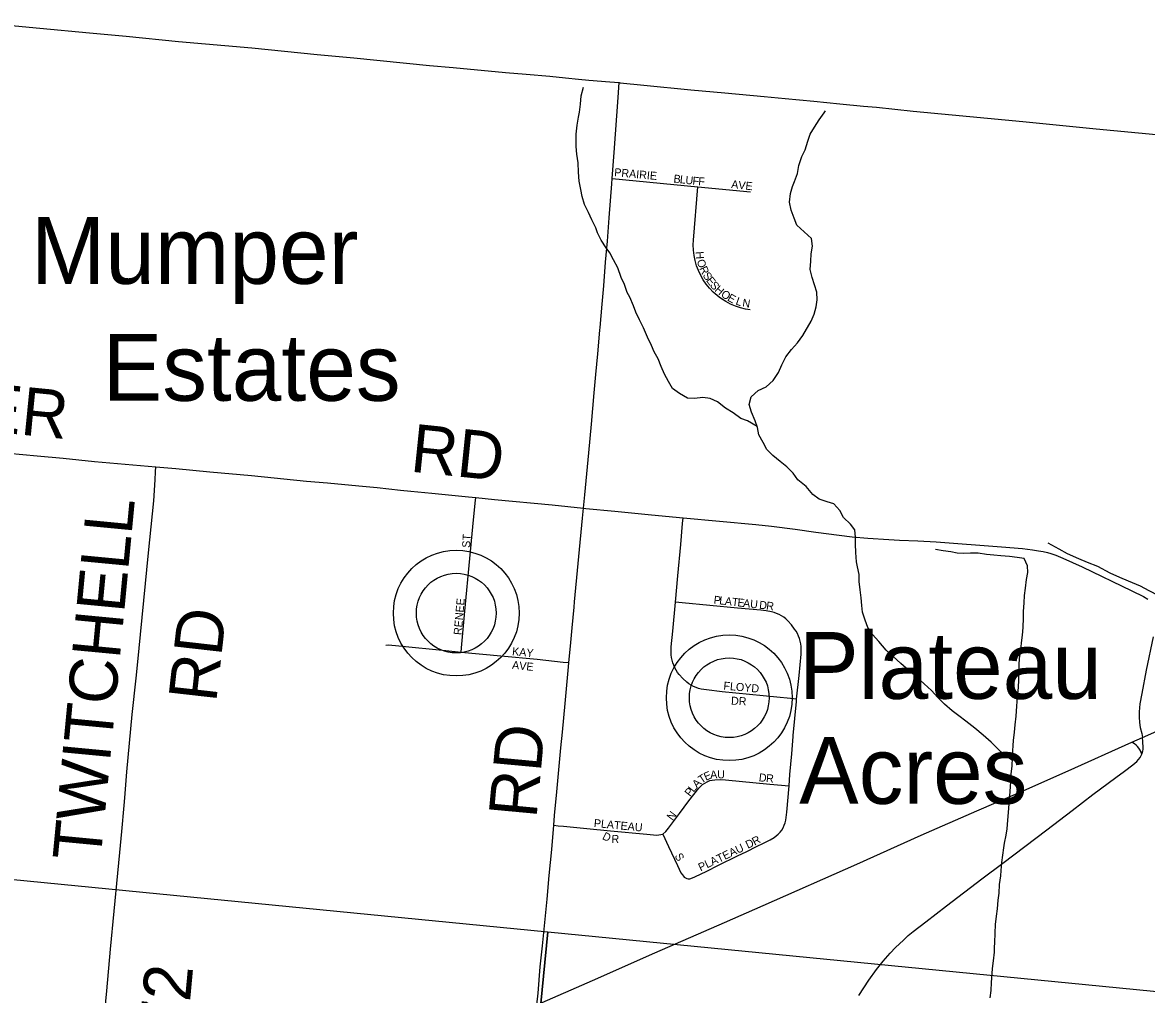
# Model space of a CAD drawing. Extents: x 1410790 to 1770854, y 566777 to 831614.
# Drawn here: x 1625389 to 1632409, y 732812 to 738884 of the extents above; entities that cross this region are included whole.
import ezdxf

# ---------------------------------------------------------------- set-up
doc = ezdxf.new("R2010")
doc.units = 0
for name, color, linetype in [('GM_X_Adjacent_County', 7, 'Continuous'), ('GM_X_County', 7, 'Continuous'), ('GM_X_County_Road', 7, 'Continuous'), ('GM_X_Minor_River', 7, 'Continuous'), ('GM_X_Section', 7, 'Continuous'), ('GM_X_State_Route', 7, 'Continuous'), ('GM_X_Township', 7, 'Continuous'), ('GM_X_Township_Road', 7, 'Continuous'), ('GM_X_Township_Road_Text', 7, 'Continuous'), ('GM_X_Township_Subdivision', 7, 'Continuous'), ('GM_X_Township_Subdivision_Text', 7, 'Continuous'), ('GM_X_Unincorporated', 7, 'Continuous'), ('GM_X_Unincorporated_Location', 7, 'Continuous'), ('GM_X_Unincorporated_Text', 7, 'Continuous')]:
    doc.layers.add(name, color=color, linetype=linetype)

msp = doc.modelspace()

# ---------------------------------------------------------------- linework, layer by layer
at = {"layer": 'GM_X_Adjacent_County'}
msp.add_lwpolyline([(1625122.2, 738883.7), (1625497.9, 738847.9), (1625808.2, 738818.6), (1626036.9, 738797.4), (1626363.5, 738765.2), (1626821, 738724.8), (1627229.1, 738683.7), (1627457.8, 738663.1), (1627931.2, 738615.7), (1628078.2, 738601.9), (1628405, 738572.1), (1628535.7, 738560.5), (1628682.5, 738547.4), (1628780.3, 738537.6), (1628861.9, 738529.5), (1628927.3, 738523.7), (1629057.7, 738513), (1629116.7, 738507.9), (1629122.9, 738507.5), (1629269.7, 738492.3), (1629563.6, 738463.5), (1629776, 738443.6), (1630021, 738421.1), (1630151.8, 738409.6), (1630331.2, 738393), (1630412.7, 738384.8), (1630494.2, 738375.8), (1630640.9, 738361.2), (1630722.5, 738353.8), (1630950.9, 738330.2), (1631195.9, 738306.8), (1631636.9, 738264.9), (1632093.9, 738219.3), (1632469.5, 738183.4)], dxfattribs=at)
at = {"layer": 'GM_X_County'}
msp.add_lwpolyline([(1625122.2, 738883.7), (1625497.9, 738847.9), (1625808.2, 738818.6), (1626036.9, 738797.4), (1626363.5, 738765.2), (1626821, 738724.8), (1627229.1, 738683.7), (1627457.8, 738663.1), (1627931.2, 738615.7), (1628078.2, 738601.9), (1628405, 738572.1), (1628535.7, 738560.5), (1628682.5, 738547.4), (1628780.3, 738537.6), (1628861.9, 738529.5), (1628927.3, 738523.7), (1629057.7, 738513), (1629116.7, 738507.9), (1629122.9, 738507.5), (1629269.7, 738492.3), (1629563.6, 738463.5), (1629776, 738443.6), (1630021, 738421.1), (1630151.8, 738409.6), (1630331.2, 738393), (1630412.7, 738384.8), (1630494.2, 738375.8), (1630640.9, 738361.2), (1630722.5, 738353.8), (1630950.9, 738330.2), (1631195.9, 738306.8), (1631636.9, 738264.9), (1632093.9, 738219.3), (1632469.5, 738183.4)], dxfattribs=at)
at = {"layer": 'GM_X_County_Road'}
for points in [[(1632379.5, 734313.1), (1632382.5, 734319.8), (1632386.9, 734334.1), (1632388.1, 734342.9), (1632388.4, 734353.5), (1632385.2, 734393), (1632383.7, 734417)], [(1632379.5, 734313.1), (1632375.2, 734324.2), (1632368.8, 734338.5), (1632362, 734350.4), (1632353.6, 734361.6), (1632345.3, 734370.2), (1632334.2, 734378.6), (1632318, 734388)], [(1630611.9, 732806.5), (1630674.6, 732902.7), (1630722.1, 732968), (1630764.4, 733020.2), (1630808.2, 733069.8), (1630841.1, 733105.3), (1630890.7, 733151.7), (1630921.5, 733179.9), (1630951.8, 733205.5), (1631030.1, 733266.1), (1631159.6, 733365.3), (1631381.5, 733534.4), (1631512, 733632.6), (1631786.1, 733840.9), (1631943.9, 733961.5), (1632073.8, 734060.7), (1632217.4, 734167.8), (1632271.7, 734207.9), (1632324.1, 734246.4), (1632348.3, 734267.7), (1632359, 734279.5), (1632368.5, 734292.2), (1632376.3, 734305.8), (1632379.5, 734313.1)]]:
    msp.add_lwpolyline(points, dxfattribs=at)
at = {"layer": 'GM_X_Minor_River'}
for points in [[(1629976.7, 736360.9), (1629917.7, 736395.5), (1629875.8, 736409.8), (1629828.2, 736446.2), (1629780.4, 736474.5), (1629728.8, 736514.9), (1629685, 736535.3), (1629639.1, 736541.6), (1629587.1, 736535.9), (1629543.2, 736536.3), (1629493.5, 736566.6), (1629449.8, 736597), (1629424.1, 736641.2), (1629398.5, 736687.4), (1629378.9, 736735.6), (1629359.2, 736783.7), (1629333.6, 736825.9), (1629317.9, 736866.1), (1629292.3, 736918.3), (1629266.7, 736976.5), (1629243.1, 737026.7), (1629219.5, 737074.9), (1629205.8, 737113.1), (1629182.2, 737167.3), (1629166.5, 737197.4), (1629148.9, 737247.6), (1629129.2, 737291.7), (1629107.7, 737351.9), (1629080.1, 737400.2), (1629058.4, 737444.4), (1629034.7, 737476.6), (1629003.1, 737524.8), (1628981.4, 737569), (1628969.7, 737601.1), (1628944.1, 737651.3), (1628924.4, 737697.5), (1628898.8, 737747.7), (1628885.2, 737795.8), (1628875.5, 737839.9), (1628865.9, 737892.1), (1628862.3, 737948.1), (1628858.7, 738006.2), (1628851.1, 738060.3), (1628847.5, 738108.4), (1628847.7, 738142.4), (1628848.1, 738186.4), (1628852.4, 738242.4), (1628860.8, 738292.4), (1628867, 738324.4), (1628873.4, 738374.4), (1628877.7, 738426.4), (1628892.4, 738479.3)], [(1631571.4, 734273.9), (1631522.4, 734306.5), (1631476.8, 734350.9), (1631439.1, 734389.2), (1631389.5, 734431.6), (1631337.9, 734476), (1631280.3, 734520.4), (1631236.6, 734552.8), (1631194.8, 734583.1), (1631147.2, 734625.4), (1631105.6, 734667.8), (1631065.9, 734710.1), (1631020.3, 734752.4), (1630970.7, 734798.8), (1630925, 734835.2), (1630875.4, 734879.6), (1630825.8, 734926), (1630784.1, 734962.3), (1630736.6, 735016.7), (1630697, 735061), (1630669.3, 735105.2), (1630651.7, 735151.4), (1630636.1, 735199.5), (1630630.4, 735241.6), (1630626.7, 735289.7), (1630621.1, 735339.7), (1630615.5, 735391.8), (1630613.8, 735435.9), (1630604.2, 735484), (1630598.4, 735514), (1630592.8, 735572.1), (1630591.2, 735624.2), (1630591.5, 735668.2), (1630587.8, 735714.3), (1630560.1, 735750.5), (1630516.5, 735790.8), (1630492.8, 735835), (1630457.2, 735877.3), (1630415.3, 735889.6), (1630365.5, 735906), (1630325.8, 735936.3), (1630284.2, 735984.6), (1630230.6, 736027), (1630202.9, 736069.3), (1630163.3, 736107.6), (1630121.6, 736141.9), (1630075.9, 736178.2), (1630038.2, 736216.5), (1630014.6, 736260.7), (1629987, 736309), (1629979.3, 736353), (1629965.6, 736395.2), (1629942, 736449.4), (1629928.4, 736497.5), (1629940.7, 736545.5), (1629982.9, 736585.2), (1630033.1, 736608.9), (1630077.3, 736646.6), (1630111.6, 736698.4), (1630131.9, 736744.3), (1630156.2, 736796.2), (1630192.5, 736841.9), (1630228.8, 736883.7), (1630263.1, 736929.5), (1630315.6, 737017.2), (1630333.9, 737061.1), (1630346.2, 737107.1), (1630352.5, 737151.1), (1630350.9, 737199.1), (1630335.2, 737245.3), (1630321.6, 737291.4), (1630308, 737341.5), (1630312.3, 737393.5), (1630314.7, 737439.6), (1630323, 737485.5), (1630317.3, 737533.6), (1630226.1, 737618.3), (1630208.4, 737660.5), (1630190.8, 737710.7), (1630179.2, 737760.8), (1630185.6, 737814.8), (1630197.9, 737858.7), (1630210.1, 737890.6), (1630230.4, 737940.5), (1630238.8, 737990.5), (1630257.1, 738046.4), (1630277.4, 738088.3), (1630293.8, 738142.3), (1630308.1, 738186.2), (1630336.3, 738230), (1630364.6, 738275.9), (1630396.9, 738319.7), (1630404.2, 738331.9)], [(1632787.9, 735035.9), (1632766.5, 735104.2), (1632732.9, 735164.4), (1632667.4, 735210.9), (1632615.5, 735227.3), (1632549.9, 735261.8), (1632486.3, 735302.3), (1632426.6, 735332.8), (1632370.9, 735363.2), (1632297.2, 735393.8), (1632241.4, 735416.2), (1632181.7, 735444.7), (1632104.1, 735485.3), (1632040.4, 735509.8), (1631986.6, 735534.2), (1631914.9, 735564.7), (1631863.2, 735593.1), (1631795.6, 735631.6)], [(1631645.1, 735534.6), (1631601.2, 735540.9), (1631553.3, 735547.3), (1631499.4, 735551.7), (1631455.5, 735556), (1631409.6, 735560.3), (1631357.7, 735568.7), (1631309.8, 735569), (1631267.8, 735567.3), (1631225.9, 735569.6), (1631186, 735577.9), (1631140.1, 735584.2), (1631090.3, 735592.6)], [(1631433.6, 732791.9), (1631437.9, 732837.9), (1631440.3, 732888), (1631444.7, 732944), (1631446.9, 732974), (1631453.2, 733022), (1631459.6, 733076), (1631459.8, 733106), (1631462, 733136), (1631464.5, 733196), (1631466.8, 733250.1), (1631471.2, 733302.1), (1631477.5, 733348.1), (1631481.9, 733402.1), (1631488.2, 733446.1), (1631490.6, 733500.1), (1631499, 733554.1), (1631501.2, 733586.1), (1631505.6, 733636.1), (1631518.2, 733728.1), (1631522.4, 733758.1), (1631532.8, 733808), (1631539.1, 733848), (1631543.4, 733902), (1631547.8, 733950), (1631552.2, 734004), (1631554.5, 734054.1), (1631558.9, 734110.1), (1631561.2, 734142.1), (1631563.5, 734188.1), (1631569.9, 734240.1), (1631572.2, 734290.1), (1631574.5, 734334.2), (1631576.8, 734368.2), (1631579, 734398.2), (1631585.3, 734450.2), (1631589.7, 734496.2), (1631594.1, 734550.2), (1631598.5, 734614.2), (1631602.9, 734672.2), (1631609.3, 734730.2), (1631611.7, 734778.2), (1631611.9, 734808.3), (1631614.3, 734868.3), (1631616.6, 734912.3), (1631625, 734958.3), (1631627.3, 735008.3), (1631633.7, 735056.3), (1631638, 735104.3), (1631640.4, 735164.3), (1631640.7, 735204.4), (1631645.1, 735258.4), (1631647.4, 735304.4), (1631653.8, 735350.4), (1631660.1, 735404.4), (1631668.4, 735448.4), (1631666.7, 735490.4), (1631645.1, 735534.6)]]:
    msp.add_lwpolyline(points, dxfattribs=at)
at = {"layer": 'GM_X_Section'}
for points in [[(1623291.2, 733730.6), (1628671.2, 733204), (1628147.5, 727857), (1622799.6, 728398.7)], [(1628671.2, 733204), (1634175.1, 732663.7), (1633714.2, 727376.2), (1628147.5, 727857)]]:
    msp.add_lwpolyline(points, close=True, dxfattribs=at)
at = {"layer": 'GM_X_State_Route'}
msp.add_lwpolyline([(1628602.5, 732747.2), (1628948.4, 732900.2), (1629338, 733072.6), (1629773.4, 733262.7), (1630014.6, 733368.3), (1630599.3, 733627.3), (1631001, 733807.5), (1631348.9, 733960.1), (1631604.6, 734070.3), (1631920, 734208.5), (1632318, 734388), (1632383.7, 734417), (1632548.9, 734490.4), (1632877.6, 734635.1), (1633194.7, 734772.3), (1633287.5, 734813.3)], dxfattribs=at)
at = {"layer": 'GM_X_Township'}
msp.add_lwpolyline([(1625122.2, 738883.7), (1625497.9, 738847.9), (1625808.2, 738818.6), (1626036.9, 738797.4), (1626363.5, 738765.2), (1626821, 738724.8), (1627229.1, 738683.7), (1627457.8, 738663.1), (1627931.2, 738615.7), (1628078.2, 738601.9), (1628405, 738572.1), (1628535.7, 738560.5), (1628682.5, 738547.4), (1628780.3, 738537.6), (1628861.9, 738529.5), (1628927.3, 738523.7), (1629057.7, 738513), (1629116.7, 738507.9), (1629122.9, 738507.5), (1629269.7, 738492.3), (1629563.6, 738463.5), (1629776, 738443.6), (1630021, 738421.1), (1630151.8, 738409.6), (1630331.2, 738393), (1630412.7, 738384.8), (1630494.2, 738375.8), (1630640.9, 738361.2), (1630722.5, 738353.8), (1630950.9, 738330.2), (1631195.9, 738306.8), (1631636.9, 738264.9), (1632093.9, 738219.3), (1632469.5, 738183.4)], dxfattribs=at)
at = {"layer": 'GM_X_Township_Road'}
for points in [[(1625122.2, 738883.7), (1625497.9, 738847.9), (1625808.2, 738818.6), (1626036.9, 738797.4), (1626363.4, 738765.2), (1626821, 738724.8), (1627229.1, 738683.7), (1627457.8, 738663.1), (1627931.2, 738615.6), (1628078.2, 738601.9), (1628405, 738572.1), (1628535.7, 738560.5), (1628682.5, 738547.4), (1628780.3, 738537.6), (1628861.9, 738529.5), (1628927.3, 738523.7), (1629057.7, 738513.1), (1629116.7, 738507.8)], [(1629072.1, 737909.2), (1629084.3, 738072.5), (1629110.1, 738415.7), (1629116.7, 738507.8)], [(1629116.7, 738507.8), (1629122.9, 738507.4), (1629269.7, 738492.3), (1629563.6, 738463.5), (1629776, 738443.6), (1630021, 738421.1), (1630151.8, 738409.6), (1630331.2, 738393), (1630412.7, 738384.8), (1630494.2, 738375.9), (1630640.9, 738361.2), (1630722.5, 738353.8), (1630950.9, 738330.2), (1631195.9, 738306.8), (1631636.9, 738265), (1632093.9, 738219.3), (1632469.5, 738183.4)], [(1628995.3, 736962.7), (1628996.7, 736978.3), (1629009.4, 737125.1), (1629019, 737239.4), (1629031.1, 737386.4), (1629041.9, 737517.1), (1629053.2, 737664.1), (1629069.7, 737876.4), (1629072.1, 737909.2)], [(1628892.5, 735849), (1628901, 735934), (1628925.7, 736195), (1628943, 736374.5), (1628959.6, 736570.3), (1628970.4, 736684.4), (1628982.2, 736815), (1628995.3, 736962.7)], [(1623559.6, 736371), (1623588, 736367.7), (1623636.8, 736362), (1623718.4, 736353.4), (1623865.3, 736338.9), (1624093.6, 736315.6), (1624273.2, 736297.5), (1624664.6, 736255.8), (1624925.8, 736230.6), (1625121.6, 736211.1), (1625480.9, 736177.4), (1625644.1, 736161.7), (1625840, 736142.5), (1626223, 736108.1)], [(1625870.7, 732363.4), (1625916.1, 732835.3), (1625939.5, 733096.3), (1625984.3, 733569.1), (1625997.4, 733699.4), (1626009.9, 733829.8), (1626025.3, 733992.5), (1626029.5, 734041.4), (1626040.9, 734202.7), (1626074.1, 734560.7), (1626098.5, 734788.5), (1626106.8, 734869.8), (1626176.4, 735570.2), (1626208.7, 735896.2), (1626217.7, 736026.9), (1626220.9, 736076), (1626223, 736108.1)], [(1626223, 736108.1), (1626346.5, 736097), (1626558.7, 736077.7), (1626820, 736053.2), (1627162.7, 736019.1), (1627293.4, 736007.7), (1627489.2, 735989.3), (1627603.5, 735978.1), (1627750.1, 735962.8), (1627815.4, 735956.3), (1627946, 735943.3), (1628174.2, 735920.5), (1628221.2, 735916)], [(1628221.2, 735916), (1628337.5, 735905), (1628696.6, 735870.5), (1628892.5, 735849)], [(1628801.6, 734885.3), (1628812.4, 734988.2), (1628823.2, 735102.3), (1628834.1, 735232.5), (1628837.5, 735265.1), (1628886.4, 735787.2), (1628892.5, 735849)], [(1628892.5, 735849), (1628908.5, 735847.4), (1629088.2, 735830.7), (1629316.7, 735808.4), (1629515.7, 735789.9)], [(1629515.7, 735789.9), (1629970, 735747.6), (1630067.7, 735737.1), (1630213.9, 735718.3), (1630343.7, 735700.5), (1630489.9, 735680.5), (1630571.5, 735671.5), (1630669.6, 735662.4), (1630800.5, 735653.4), (1630866.1, 735650.1), (1630980.7, 735645.8), (1631095.1, 735639.1), (1631504, 735609.1), (1631634.6, 735597.4), (1631696.3, 735590.1), (1631735.5, 735584.1), (1631763.8, 735578.5), (1631789.7, 735572.7), (1631811, 735566.5), (1631841.9, 735556.3), (1631887.2, 735538), (1632006.3, 735483.1), (1632317, 735334.6), (1632390.4, 735298.3), (1632417.9, 735281.5)], [(1632451.4, 735046.1), (1632407.2, 734837.3), (1632378.8, 734692.4), (1632367.6, 734627.5), (1632362.9, 734578.1), (1632362.3, 734545), (1632364.5, 734511.9), (1632370.2, 734479), (1632379.9, 734443.4), (1632383.7, 734417)], [(1628707.1, 733869.7), (1628712.3, 733931), (1628725.9, 734077.5), (1628742, 734238.1), (1628752, 734352.2), (1628761, 734450.1), (1628778.8, 734629.4), (1628798.8, 734857.9), (1628801.6, 734885.3)], [(1628602.5, 732747.2), (1628609.9, 732821.4), (1628623.4, 732984.8), (1628636, 733115.2), (1628665.8, 733408.7), (1628678.2, 733555.7), (1628694.2, 733718.8), (1628707.1, 733869.7)]]:
    msp.add_lwpolyline(points, dxfattribs=at)
at = {"layer": 'GM_X_Township_Subdivision'}
for points in [[(1629072.1, 737909.2), (1629606.1, 737857.5)], [(1629934.4, 737088.9), (1629904.5, 737093.9), (1629872.6, 737101.8), (1629841.4, 737112.2), (1629811.2, 737125.1), (1629782.1, 737140.4), (1629754.3, 737157.9), (1629741.2, 737167.8), (1629728, 737177.7), (1629703.4, 737199.4), (1629680.6, 737223.2), (1629659.9, 737248.6), (1629641.2, 737275.7), (1629624.8, 737304.2), (1629610.7, 737333.9), (1629599, 737364.6), (1629589.9, 737396.2), (1629583.3, 737428.4), (1629579.3, 737461), (1629578, 737493.9), (1629579.1, 737523.5), (1629606.1, 737857.5)], [(1629606.1, 737857.5), (1629935.1, 737825.6)], [(1628129.2, 734951.1), (1628131.5, 734977.2), (1628152.2, 735207.3), (1628184.1, 735535.7), (1628202.3, 735732.8), (1628217.4, 735880.5), (1628221.2, 735916)], [(1629466.6, 735263.3), (1629481.7, 735427), (1629500, 735623.9), (1629512.2, 735754.7), (1629515.7, 735789.9)], [(1630224.2, 734656.7), (1630185.6, 734661.6), (1629759.6, 734703.2), (1629661.2, 734714.8), (1629628.4, 734720.4), (1629612.1, 734724.4), (1629596.1, 734729.5), (1629580.4, 734735.8), (1629565.4, 734743.6), (1629551.1, 734752.7), (1629537.7, 734762.9), (1629513.2, 734785.9), (1629491.1, 734810.8), (1629480.9, 734824.2), (1629471.6, 734838.2), (1629463.5, 734853), (1629456.6, 734868.4), (1629451, 734884.3), (1629446.5, 734900.6), (1629443.3, 734917.1), (1629441.2, 734933.8), (1629440.3, 734950.5), (1629441.2, 734983.9), (1629449.9, 735082.6), (1629466.6, 735263.3)], [(1630224.2, 734656.7), (1630240.3, 734805.7), (1630251.8, 734937.1), (1630252.9, 734970), (1630252.3, 734986.3), (1630250.6, 735002.8), (1630246.8, 735019.4), (1630241.8, 735035.4), (1630235.6, 735051.1), (1630228.4, 735066.2), (1630220.2, 735080.8), (1630211.1, 735094.9), (1630191.1, 735121.5), (1630168.9, 735146.6), (1630156.7, 735158.2), (1630143.5, 735168.7), (1630129.3, 735177.9), (1630114.4, 735185.7), (1630099, 735192.4), (1630083.1, 735198), (1630067, 735202.7), (1630034.3, 735209.3), (1630001.4, 735213.5), (1629853.7, 735226.1), (1629510.1, 735259.1), (1629466.6, 735263.3)], [(1627659.2, 734994.4), (1627675.4, 734995.3), (1627740.5, 734990.3), (1628033.7, 734960.1), (1628129.2, 734951.1)], [(1628129.2, 734951.1), (1628376, 734927.9), (1628604.2, 734905.9), (1628767, 734889), (1628801.6, 734885.3)], [(1630202.8, 734423.8), (1630203.2, 734429.3), (1630222.7, 734642.2), (1630224.2, 734656.7)], [(1630176.9, 734116.5), (1630182.4, 734187.1), (1630195, 734314.7), (1630202.8, 734423.8)], [(1629388.6, 733814.2), (1629406.9, 733830.7), (1629424.7, 733851.6), (1629493.3, 733942.5), (1629551.5, 734021.2), (1629613.6, 734100.9), (1629624.6, 734112.3), (1629637, 734124.3), (1629650.9, 734133.2), (1629664.8, 734140.7), (1629682.7, 734148.6), (1629695.6, 734151.6), (1629714, 734154.1), (1629747.5, 734154.7), (1629780.5, 734153.5), (1630056.5, 734126.4), (1630176.9, 734116.5)], [(1629388.6, 733814.2), (1629423.2, 733736.2), (1629479.4, 733617.5), (1629501.8, 733573.1), (1629511, 733558.8), (1629516.8, 733551.1), (1629522.4, 733545.7), (1629529, 733540.1), (1629537.9, 733535.8), (1629546.3, 733534.5), (1629556.6, 733534.8), (1629573.1, 733540.5), (1629588.2, 733547.4), (1629662.3, 733583.3), (1629736.1, 733619.3), (1629854, 733677.6), (1629913.5, 733705.7), (1629972.4, 733735.7), (1630016.7, 733756.7), (1630059.4, 733777.4), (1630083, 733792.2), (1630096.6, 733802.3), (1630109.3, 733813.6), (1630120.5, 733826.1), (1630130.6, 733839.4), (1630139.5, 733853.9), (1630146.8, 733869.2), (1630152.3, 733885.2), (1630156.1, 733901.8), (1630161.8, 733951.1), (1630176.9, 734116.5)], [(1628707.1, 733869.7), (1628735, 733866.6), (1628767.5, 733863.2), (1628914.4, 733849.7), (1629060.8, 733835.2), (1629288.1, 733813.3), (1629351.9, 733808.5), (1629363.2, 733809.3), (1629375.7, 733810.6), (1629388.6, 733814.2)]]:
    msp.add_lwpolyline(points, dxfattribs=at)
at = {"layer": 'GM_X_Unincorporated'}
for centre, radius in [((1628098.4, 735194.7), 392.8), ((1628098.4, 735194.7), 249), ((1629803.3, 734665.9), 392.8), ((1629803.3, 734665.9), 249)]:
    msp.add_circle(centre, radius, dxfattribs=at)
at = {"layer": 'GM_X_Unincorporated_Location'}
for p, q in [((1628098.4, 735194.7), (1628098.4, 735194.7)), ((1629803.3, 734665.9), (1629803.3, 734665.9))]:
    msp.add_line(p, q, dxfattribs=at)

# ---------------------------------------------------------------- texts
at = {"layer": 'GM_X_Township_Road_Text'}
for s, rotation, p in [('MUMPER', 354.33564, (1623885.6, 736457.3)), ('RD', 354.0936, (1627805.4, 736078.9)), ('TWITCHELL', 84.55978, (1625876, 733638.6)), ('RD', 83.55031, (1626598.5, 734632)), ('RD', 84.67364, (1628599, 733908)), ('T-172', 84.67738, (1626358.6, 731940.7))]:
    msp.add_text(s, height=300, rotation=rotation, dxfattribs=at).set_placement(p)
at = {"layer": 'GM_X_Township_Subdivision_Text'}
for s, rotation, p in [('PRAIRIE', 354.70888, (1629083.3, 737924.5)), ('B', 353.50157, (1629453.1, 737884.8)), ('L', 353.52415, (1629492.5, 737880.4)), ('U', 353.51742, (1629527.5, 737876.4)), ('F', 354.07649, (1629571.7, 737871.3)), ('F', 356.20724, (1629608.7, 737867.6)), ('AVE', 353.88781, (1629813.9, 737849.6)), ('H', 274.0685, (1629593.5, 737452.1)), ('O', 287.94989, (1629599.2, 737395.3)), ('R', 294.41941, (1629615, 737347.7)), ('S', 302.71795, (1629635.1, 737304.7)), ('E', 306.63894, (1629656.3, 737272)), ('S', 309.96166, (1629679.2, 737241.3)), ('H', 319.48408, (1629708.2, 737207.9)), ('O', 326.64674, (1629747.1, 737175.2)), ('E', 331.13021, (1629787.5, 737148.8)), ('L', 340.35537, (1629839.4, 737123.7)), ('N', 351.17145, (1629882.5, 737109.3)), ('ST', 86.42535, (1628184.3, 735601.3)), ('RENEE', 85.03127, (1628131.5, 735055.9)), ('P', 353.73221, (1629703.9, 735253.6)), ('L', 353.70505, (1629738.8, 735249.8)), ('A', 353.71766, (1629773.8, 735245.9)), ('T', 353.72633, (1629817.6, 735241.1)), ('E', 353.72633, (1629852.6, 735237.3)), ('A', 353.71532, (1629887.6, 735233.4)), ('U', 353.71532, (1629931.3, 735228.6)), ('D', 353.71532, (1629988.2, 735222.4)), ('R', 352.79367, (1630031.7, 735217.6)), ('KAY', 354.29301, (1628445.4, 734932.4)), ('AVE', 354.09695, (1628445.4, 734846.9)), ('FLOYD', 355.02841, (1629765.3, 734716.9)), ('DR', 356.97755, (1629813.3, 734623.1)), ('T', 33.32629, (1629630.1, 734128.2)), ('E', 24.57285, (1629657.7, 734146.5)), ('A', 3.17134, (1629684.9, 734160)), ('U', 359.80326, (1629728.1, 734162.4)), ('D', 353.16504, (1629985.7, 734144.8)), ('A', 45.72639, (1629601.5, 734098.5)), ('R', 355.32497, (1630031.4, 734139.4)), ('P', 51.71999, (1629558.9, 734044.3)), ('L', 51.72563, (1629580.7, 734071.9)), ('N', 53.12573, (1629448.9, 733894.7)), ('PLATEAU', 354.55918, (1628955.8, 733858.9)), ('D', 333.75755, (1629006, 733784.8)), ('R', 357.36082, (1629066.7, 733759.8)), ('D', 25.0499, (1629919.1, 733721.7)), ('R', 28.21359, (1629961.6, 733741.7)), ('PLATEAU', 25.38924, (1629624.1, 733580.8)), ('S', 299.75497, (1629460.2, 733678.2))]:
    msp.add_text(s, height=50, rotation=rotation, dxfattribs=at).set_placement(p)
at = {"layer": 'GM_X_Unincorporated_Text'}
for s, p in [('Mumper', (1625442, 737251.2)), ('Estates', (1625890.8, 736520.8)), ('Plateau', (1630239.7, 734658.9)), ('Acres', (1630239.7, 734003.3))]:
    msp.add_text(s, height=417, rotation=0.00001, dxfattribs=at).set_placement(p)

doc.saveas('drawing.dxf')
